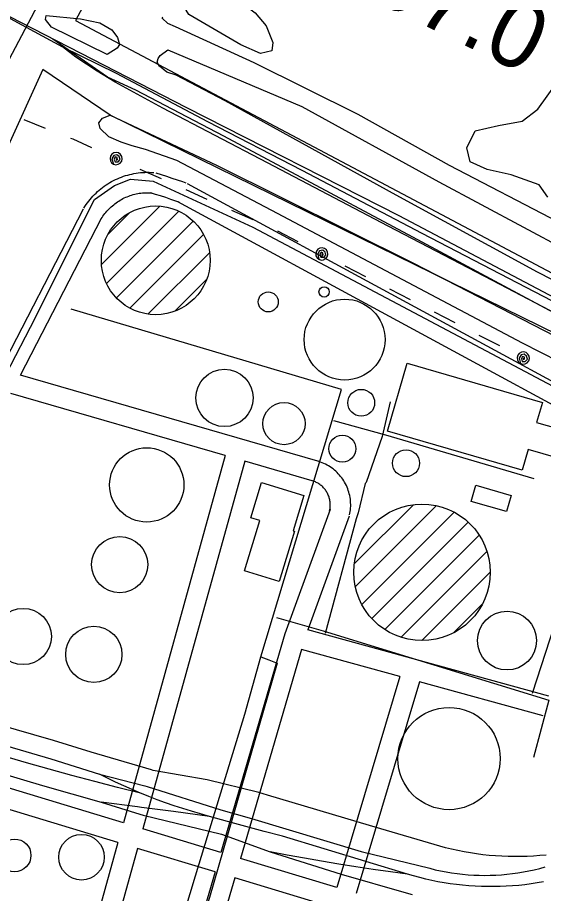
# Model space of a CAD drawing. Extents: x 3535183 to 3573198, y 534952 to 560562.
# Drawn here: x 3568594 to 3569368, y 548380 to 549671 of the extents above; entities that cross this region are included whole.
import ezdxf

# ---------------------------------------------------------------- set-up
doc = ezdxf.new("R2010")
doc.units = 0
for name, color, linetype in [('V-BLDG-OTLN', 7, 'Continuous'), ('V-DOMW-TANK', 7, 'Continuous'), ('V-LEVE-TOET', 7, 'Continuous'), ('V-RAIL-TRAK', 7, 'Continuous'), ('V-ROAD-CNTR', 7, 'Continuous'), ('V-SITE-OTLN', 7, 'Continuous'), ('V-SITE-VEGE', 7, 'Continuous'), ('V-SURV-IDEN', 7, 'Continuous'), ('V-SURV-LINE', 7, 'Continuous'), ('V-TOPO-SHOR', 7, 'Continuous'), ('V-UTIL-LINE', 7, 'Continuous')]:
    doc.layers.add(name, color=color, linetype=linetype)

msp = doc.modelspace()

# ---------------------------------------------------------------- linework, layer by layer
at = {"layer": 'V-BLDG-OTLN'}
for points in [[(3569167.7, 549161.4), (3569366.8, 549103.9), (3569358.2, 549074.2), (3569401.6, 549061.7), (3569390, 549021.6), (3569345.8, 549034.3), (3569337.1, 549003.9), (3569138.8, 549061.3)], [(3568927.9, 548855.6), (3568950.6, 548929.6), (3568937.2, 548933.7), (3568953.2, 548985.9), (3569015.6, 548966.7), (3568999.6, 548914.6), (3569001.7, 548914), (3568979, 548840)], [(3569268.5, 548981.7), (3569320.7, 548966.7), (3569313.8, 548942.9), (3569261.7, 548957.9)]]:
    msp.add_lwpolyline(points, close=True, dxfattribs=at)
at = {"layer": 'V-DOMW-TANK'}
for p, q in [((3568717.6, 549307), (3568803.4, 549392.8)), ((3568725, 549279), (3568831.4, 549385.4)), ((3568727.6, 549352.3), (3568758, 549382.7)), ((3568739.3, 549258), (3568852.4, 549371)), ((3568759.4, 549242.7), (3568867.8, 549351.1)), ((3568785.9, 549233.9), (3568876.4, 549324.4)), ((3568826, 549238.6), (3568871.8, 549284.4)), ((3569089.7, 548865.9), (3569176.9, 548953.1)), ((3569091.2, 548832.1), (3569210.9, 548951.8)), ((3569100.7, 548806.2), (3569236.7, 548942.2)), ((3569115.3, 548785.5), (3569257.3, 548927.5)), ((3569134.6, 548769.4), (3569273.5, 548908.3)), ((3569158.6, 548758), (3569284.9, 548884.3)), ((3569189, 548753.1), (3569289.7, 548853.8)), ((3569235.7, 548764.4), (3569278.8, 548807.6))]:
    msp.add_line(p, q, dxfattribs=at)
for centre, radius in [((3568797.3, 549313.1), 80.1), ((3569045.3, 549266.5), 7.62), ((3568963, 549251.9), 14.7), ((3569075.5, 549196.3), 59.6), ((3568898.5, 549110.4), 42.2), ((3569099.9, 549103.2), 19.8), ((3568986.2, 549072.6), 31.1), ((3569072.1, 549035.6), 19.8), ((3568784.1, 548982.3), 54.7), ((3569165.9, 549014.3), 19.8), ((3569189.4, 548853.5), 100.6), ((3568744.2, 548864.8), 41.4), ((3568602.2, 548758.9), 41.4), ((3569314.6, 548752.9), 43.3), ((3568706.1, 548732.6), 41.4), ((3569229.3, 548579.1), 75.3), ((3568589.5, 548436.5), 24.1), ((3568688, 548433.8), 33.6)]:
    msp.add_circle(centre, radius, dxfattribs=at)
at = {"layer": 'V-LEVE-TOET'}
for points in [[(3570866.7, 551585.5), (3570632.1, 551382.2), (3570397.6, 551202.5), (3570122.9, 550988.5), (3569883.5, 550799.8), (3569665, 550627.5), (3569511, 550508.5), (3569259.2, 550315.1), (3569078.1, 550174.2), (3568917.1, 550048.4), (3568854.7, 549992.3), (3568833.1, 549965.5), (3568810, 549927.1), (3568793.2, 549889.2), (3568752.6, 549804), (3568679.2, 549666.5)], [(3568679.2, 549666.5), (3569984.7, 548974), (3570197.2, 548870.5), (3570207.3, 548845.8), (3570167.8, 548848.8), (3570100.2, 548854.5), (3569943.5, 548931.3), (3568730.3, 549527.2), (3568631, 549594.3)], [(3568631, 549594.3), (3568528.7, 549369.5), (3568425.8, 549159.8), (3568304.9, 548939.2), (3568216.8, 548770.1), (3567989.5, 548339.1), (3567867.2, 548115.8), (3567773.4, 547935), (3567640.7, 547709), (3567606.9, 547654.4), (3567555.7, 547531.2), (3567526.1, 547451.4), (3567498.9, 547401.9), (3567451.5, 547336.1), (3567411.2, 547256.8)]]:
    msp.add_lwpolyline(points, dxfattribs=at)
at = {"layer": 'V-RAIL-TRAK'}
for points in [[(3568553.1, 549686), (3568588.3, 549666.3), (3568660.2, 549627.7), (3568739, 549588.9), (3568873.7, 549517.9), (3569012.6, 549446.1), (3569189.4, 549353.3), (3569393.3, 549247.1), (3569519.7, 549180.9), (3569662, 549107.8), (3569870, 549002.9), (3570040.7, 548923.3), (3570207.3, 548845.8), (3570378.8, 548767.5), (3570597.2, 548668.1), (3570758.9, 548592.7)], [(3570754.7, 548578.9), (3570563.2, 548667), (3570357.2, 548761.4), (3570259, 548805.2), (3570167.8, 548848.8), (3570044.1, 548905.2), (3569900.3, 548972.9), (3569704.1, 549070.7), (3569534.1, 549157.3), (3569304.7, 549277.5), (3569139.6, 549363.4), (3568962, 549456.9), (3568807.9, 549537.1), (3568737.5, 549575.8), (3568711.2, 549591.9), (3568679.5, 549612.3), (3568660.2, 549627.7)], [(3568774.7, 548528.2), (3568741.1, 548536.7), (3568707.5, 548545.4), (3568674, 548554.3), (3568640.5, 548563.4), (3568607.1, 548572.8), (3568573.8, 548582.4), (3568540.5, 548592.2), (3568507.3, 548602.2), (3568356, 548649)], [(3569372.4, 548437), (3569363.1, 548436.1), (3569353.7, 548435.5), (3569344.4, 548435), (3569335.1, 548434.7), (3569325.7, 548434.6), (3569316.4, 548434.8), (3569307, 548435.2), (3569297.7, 548435.7), (3569288.4, 548436.5), (3569279.1, 548437.5), (3569269.8, 548438.7), (3569260.6, 548440.1), (3569251.3, 548441.7), (3569242.2, 548443.5), (3569233, 548445.5), (3569224, 548447.7), (3569112, 548480.4), (3568962.1, 548525.1), (3568949, 548529.3), (3568873, 548547.9), (3568793.4, 548561.6), (3568791, 548562.4), (3568702.2, 548588.6), (3568647, 548605.6), (3568508.1, 548645.4)], [(3568349.6, 548622.7), (3568508.5, 548575.8), (3568630.8, 548539.6), (3568717.1, 548514.8), (3568773.7, 548497.1), (3568778.6, 548495.6), (3568894, 548467.8), (3568965.9, 548441.6), (3569070.2, 548409), (3569166.2, 548381.3), (3569175.1, 548378.7)], [(3568512, 548617), (3568642.6, 548578.7), (3568714.5, 548556), (3568781.5, 548538.9), (3568784.5, 548537.9), (3568893.4, 548503.4), (3568938.3, 548490.6), (3569100, 548442.4), (3569200.9, 548417.4), (3569208.8, 548415.4), (3569216.8, 548413.7), (3569224.9, 548412.1), (3569232.9, 548410.8), (3569241, 548409.7), (3569249.1, 548408.7), (3569257.3, 548408), (3569265.5, 548407.5), (3569273.6, 548407.2), (3569281.8, 548407), (3569290, 548407.1), (3569298.2, 548407.5), (3569306.3, 548408), (3569314.5, 548408.7), (3569322.6, 548409.6), (3569330.7, 548410.7), (3569338.8, 548412.1), (3569346.8, 548413.6), (3569354.8, 548415.4), (3569362.8, 548417.3), (3569370.6, 548419.5)], [(3569368.3, 548397.5), (3569359.2, 548395.9), (3569350.2, 548394.5), (3569341, 548393.3), (3569331.9, 548392.3), (3569322.7, 548391.5), (3569313.6, 548390.9), (3569304.4, 548390.5), (3569295.2, 548390.4), (3569286, 548390.4), (3569276.8, 548390.6), (3569267.6, 548391), (3569258.4, 548391.6), (3569249.3, 548392.4), (3569240.1, 548393.4), (3569231, 548394.6), (3569222, 548396), (3569212.9, 548397.7), (3569203.9, 548399.5), (3569194.9, 548401.5), (3569186, 548403.7), (3569177.1, 548406.1), (3569168.3, 548408.6), (3568983.8, 548464.7), (3568956.9, 548471.6), (3568930, 548478.8), (3568903.2, 548486.2), (3568876.4, 548493.8), (3568849.8, 548501.7), (3568837.1, 548505.6), (3568824.5, 548509.7), (3568811.9, 548514), (3568799.4, 548518.5), (3568787, 548523.2), (3568781.2, 548525.5), (3568774.7, 548528.2), (3568762.5, 548533.3), (3568750.3, 548538.7), (3568738.3, 548544.3), (3568726.3, 548550), (3568714.5, 548556)], [(3568876.4, 548493.8), (3568823.4, 548501.1), (3568776.4, 548507.2), (3568770.3, 548508.1), (3568717.1, 548514.8)], [(3569168.3, 548408.6), (3569142.9, 548412.1), (3569117.5, 548415.7), (3569092.1, 548419.5), (3569066.8, 548423.5), (3569041.5, 548427.8), (3569016.3, 548432.2), (3568991, 548436.8), (3568965.9, 548441.6)]]:
    msp.add_lwpolyline(points, dxfattribs=at)
at = {"layer": 'V-ROAD-CNTR'}
for points in [[(3570907.8, 548525.3), (3570598.4, 548669.3), (3570389.2, 548767.1), (3570164.6, 548869.3), (3569962.7, 548962.8), (3569789.6, 549047), (3569705.3, 549091.7), (3569526.7, 549182.6), (3569155.6, 549378.6), (3568843, 549537.9), (3568582.4, 549671.7), (3568104.6, 549922), (3567516.3, 550225.4), (3567077.2, 550460.4), (3566551.3, 550734), (3565999.2, 551021.8), (3565483.6, 551288.9), (3565003.9, 551536.4), (3564534.5, 551784.7), (3564063.3, 552028.2), (3563650.7, 552244.7), (3563185.2, 552482.8), (3562816.7, 552675.1), (3562637, 552769.5)], [(3570289.3, 548795.6), (3570112.1, 548876), (3569930.9, 548959.9), (3569773, 549038.3), (3569597.6, 549132.6), (3569411.2, 549221.1), (3569176, 549347.2), (3568897.4, 549496.1), (3568767.9, 549563.7), (3568726.5, 549582.9), (3568645.8, 549639.1)], [(3568691.6, 549390), (3568693.1, 549392.5), (3568694.9, 549395.2), (3568696.8, 549397.8), (3568698.7, 549400.3), (3568700.7, 549402.8), (3568702.7, 549405.2), (3568704.9, 549407.6), (3568707.1, 549409.9), (3568709.4, 549412.2), (3568711.7, 549414.3), (3568714.1, 549416.5), (3568716.5, 549418.5), (3568719.1, 549420.5), (3568721.6, 549422.4), (3568724.3, 549424.2), (3568726.9, 549425.9), (3568729.7, 549427.6), (3568732.4, 549429.2), (3568735.2, 549430.7), (3568738.1, 549432.1), (3568741, 549433.4), (3568743.9, 549434.7), (3568746.9, 549435.8), (3568749.9, 549436.9), (3568753, 549437.9), (3568756, 549438.8), (3568759.1, 549439.6), (3568762.2, 549440.3), (3568765.3, 549441), (3568768.5, 549441.5), (3568771.6, 549442), (3568774.8, 549442.3), (3568778, 549442.6), (3568781.2, 549442.7), (3568784.4, 549442.8), (3568787.6, 549442.8), (3568790.8, 549442.7), (3568793.9, 549442.5), (3568794.3, 549442.5)], [(3568797.5, 549441.9), (3568805.3, 549439.5), (3568813.2, 549437), (3568821, 549434.4), (3568828.8, 549431.8), (3568836.6, 549429.1), (3568841.5, 549427.3)], [(3568843.6, 549426.4), (3569514, 549062.7)], [(3568717, 549374.1), (3568718.3, 549376.2), (3568719.6, 549378.2), (3568721, 549380.1), (3568722.4, 549381.9), (3568723.8, 549383.7), (3568725.3, 549385.5), (3568726.9, 549387.2), (3568728.5, 549388.9), (3568730.1, 549390.5), (3568731.8, 549392.1), (3568733.6, 549393.6), (3568735.4, 549395.1), (3568737.2, 549396.6), (3568739.1, 549397.9), (3568741, 549399.3), (3568742.9, 549400.5), (3568744.9, 549401.7), (3568746.9, 549402.9), (3568749, 549404), (3568751, 549405), (3568753.2, 549406), (3568755.3, 549406.9), (3568757.5, 549407.7), (3568759.6, 549408.5), (3568761.8, 549409.2), (3568764.1, 549409.9), (3568766.3, 549410.5), (3568768.6, 549411), (3568770.9, 549411.5), (3568773.1, 549411.9), (3568775.4, 549412.2), (3568777.8, 549412.5), (3568780.1, 549412.6), (3568782.4, 549412.8), (3568784.7, 549412.8), (3568787, 549412.8), (3568789.3, 549412.7), (3568791.8, 549412.6), (3568792, 549412.6)], [(3568788.8, 549413.2), (3568796.4, 549410.8), (3568804, 549408.4), (3568811.5, 549406), (3568819, 549403.4), (3568826.5, 549400.8), (3568831.3, 549399.1)], [(3568829.3, 549400), (3569499.7, 549036.4)], [(3567931.3, 547915.4), (3568167.3, 548397.2), (3568280.9, 548613.8), (3568559.5, 549134.6), (3568691, 549388.9)], [(3568598.1, 549144), (3568717.6, 549375.1)], [(3569036.2, 549017.2), (3568598.1, 549144)], [(3568899.8, 549025.4), (3568584, 549116.9)], [(3568899.8, 549025.4), (3568749.8, 548484.3)], [(3568928.6, 549017.1), (3568778.5, 548475.6)], [(3569027.9, 548988.4), (3568928.6, 549017.1)], [(3569082.8, 548938.1), (3569083.3, 548940.4), (3569083.7, 548943), (3569084.1, 548945.6), (3569084.3, 548948.2), (3569084.4, 548950.8), (3569084.4, 548953.4), (3569084.3, 548956.1), (3569084.2, 548958.7), (3569083.9, 548961.3), (3569083.5, 548963.9), (3569083, 548966.5), (3569082.4, 548969.1), (3569081.7, 548971.6), (3569080.9, 548974.1), (3569080, 548976.6), (3569079, 548979), (3569078, 548981.4), (3569076.8, 548983.8), (3569075.5, 548986.1), (3569074.2, 548988.4), (3569072.7, 548990.6), (3569071.2, 548992.7), (3569069.6, 548994.8), (3569067.9, 548996.8), (3569066.1, 548998.8), (3569064.3, 549000.6), (3569062.4, 549002.5), (3569060.4, 549004.2), (3569058.4, 549005.8), (3569056.3, 549007.4), (3569054.1, 549008.9), (3569051.9, 549010.3), (3569049.6, 549011.6), (3569047.2, 549012.8), (3569044.9, 549014), (3569042.5, 549015), (3569040, 549015.9), (3569037.6, 549016.8), (3569036.5, 549017.1)], [(3569053.4, 548944.1), (3569053.8, 548945.8), (3569054, 548947.3), (3569054.2, 548948.7), (3569054.3, 548950.2), (3569054.4, 548951.6), (3569054.4, 548953.1), (3569054.4, 548954.6), (3569054.3, 548956), (3569054.1, 548957.5), (3569053.9, 548958.9), (3569053.6, 548960.3), (3569053.3, 548961.8), (3569052.9, 548963.2), (3569052.5, 548964.6), (3569052, 548965.9), (3569051.4, 548967.3), (3569050.8, 548968.6), (3569050.2, 548969.9), (3569049.5, 548971.2), (3569048.7, 548972.4), (3569047.9, 548973.7), (3569047.1, 548974.9), (3569046.2, 548976), (3569045.3, 548977.1), (3569044.3, 548978.2), (3569043.3, 548979.2), (3569042.2, 548980.2), (3569041.1, 548981.2), (3569040, 548982.1), (3569038.8, 548983), (3569037.6, 548983.8), (3569036.4, 548984.6), (3569035.1, 548985.3), (3569033.8, 548986), (3569032.5, 548986.6), (3569031.2, 548987.2), (3569029.8, 548987.7), (3569028.4, 548988.2), (3569027.6, 548988.4)], [(3569054, 548946.2), (3568987.5, 548763.1), (3568893.3, 548440.8)], [(3569082.2, 548936), (3569021.5, 548768.6)], [(3569376, 548670.9), (3569021.5, 548768.6)], [(3569012.1, 548740), (3568922, 548432.1)], [(3569156.8, 548700.2), (3569012.1, 548740)], [(3569156.8, 548700.2), (3569063.9, 548389)], [(3569185.7, 548692.2), (3569092.6, 548380.3)], [(3569368, 548641.9), (3569185.7, 548692.2)], [(3568749.8, 548484.3), (3568316, 548615.8)], [(3568741.7, 548455.4), (3568438.8, 548547.2)], [(3568893.3, 548440.8), (3568778.5, 548475.6)], [(3568741.7, 548455.4), (3568688.1, 548261.8)], [(3568770.5, 548446.7), (3568717, 548253.8)], [(3568884.8, 548412), (3568770.5, 548446.7)], [(3569063.9, 548389), (3568922, 548432.1)], [(3568884.8, 548412), (3568730.6, 547884.8)], [(3568913.6, 548403.3), (3568759.4, 547876.3)], [(3569492.1, 548227.9), (3568913.6, 548403.3)]]:
    msp.add_lwpolyline(points, dxfattribs=at)
at = {"layer": 'V-SITE-OTLN'}
msp.add_lwpolyline([(3568438.4, 548878.8), (3568613, 549214.7), (3568707.3, 549402.8), (3568736.6, 549423.4), (3568760.3, 549432.9), (3568793.6, 549429.9), (3568940.2, 549362.2), (3569422.6, 549106.1)], dxfattribs=at)
at = {"layer": 'V-SITE-VEGE'}
for points in [[(3568869.8, 549719.9), (3568893, 549707.9), (3568923.7, 549693.1), (3568943.7, 549677.9), (3568959.7, 549658.5), (3568969.8, 549633.9), (3568968.1, 549621.7), (3568951.5, 549617.9), (3568922.4, 549630.7), (3568846.2, 549675.1), (3568841.9, 549681.8), (3568845.6, 549694), (3568854.4, 549707.4), (3568861.9, 549714.8)], [(3568635.9, 549673.7), (3568686.7, 549668.8), (3568714.9, 549663), (3568732.9, 549652.7), (3568740.8, 549641.3), (3568744.1, 549631.1), (3568740.6, 549625.5), (3568725.9, 549616.6), (3568643.7, 549656.7), (3568634.8, 549668.1)], [(3568730.3, 549527.2), (3568886.8, 549453.5), (3569176.9, 549308.9), (3569465.4, 549160), (3569730.3, 549026.7), (3569943.5, 548931.3), (3569954.4, 548913), (3569947.9, 548896.5), (3569922.3, 548894.3), (3569634.2, 549039.7), (3569337.4, 549191), (3568976.6, 549382.2), (3568828.5, 549460.2), (3568782.4, 549476.3), (3568762.4, 549482), (3568746.2, 549487.2), (3568728.1, 549495.3), (3568715.6, 549507.2), (3568713.7, 549515.9), (3568718.9, 549522.6)]]:
    msp.add_lwpolyline(points, close=True, dxfattribs=at)
for points in [[(3569563.1, 549191.7), (3569359.5, 549295.7), (3569151.2, 549408.9), (3568899.7, 549548.1), (3568827.4, 549585.7), (3568813.6, 549590.5), (3568802.7, 549599.3), (3568799.2, 549605.2), (3568800.8, 549610.3), (3568804, 549615), (3568815.1, 549623.2), (3569012.5, 549539.7), (3569214.1, 549429), (3569401.1, 549328.6)], [(3569374.5, 549406.1), (3569362, 549424.3), (3569320.7, 549439.2), (3569285.2, 549447), (3569260.1, 549458.2), (3569255.5, 549478.8), (3569267.9, 549503.9), (3569301.9, 549512), (3569337, 549518), (3569360, 549535.6), (3569401.1, 549593.3)]]:
    msp.add_lwpolyline(points, dxfattribs=at)
at = {"layer": 'V-SURV-LINE'}
msp.add_lwpolyline([(3568797.6, 550019.5), (3568218.4, 548921.3)], dxfattribs=at)
at = {"layer": 'V-TOPO-SHOR'}
msp.add_lwpolyline([(3570710.3, 548727.1), (3570469, 548855.2), (3570194.5, 549000.9), (3569951, 549125.6), (3569855.6, 549170.7), (3569787.1, 549201), (3569650, 549258.3), (3569526.9, 549310.5), (3569390.6, 549369.2), (3569230.1, 549452.9), (3569095.3, 549528.2), (3568942.5, 549604.3), (3568826.2, 549657.2), (3568815.2, 549662.1), (3568806.9, 549669.8), (3568807.6, 549671.9)], dxfattribs=at)
at = {"layer": 'V-UTIL-LINE'}
msp.add_line((3569352, 548675.5), (3569384.7, 548775.1), dxfattribs=at)
for points in [[(3568635.1, 549507.4), (3568603.4, 549519.9)], [(3568703.4, 549479), (3568675.5, 549491.5), (3568672.3, 549492.8)], [(3568738.9, 549463), (3568739.5, 549460.2), (3568741.1, 549461.9), (3568740.5, 549464.6), (3568737.7, 549465.5), (3568736.2, 549462.4), (3568737.8, 549458), (3568742, 549458), (3568745.1, 549461.8), (3568743.7, 549466.1), (3568740.1, 549468.8), (3568735.5, 549467.5), (3568732.9, 549462.6), (3568735.3, 549454.8), (3568738.7, 549454), (3568742.2, 549454.6), (3568745.1, 549456.5), (3568747.2, 549459.4), (3568747.9, 549462.8), (3568747.4, 549466.2), (3568745.5, 549469.2), (3568742.6, 549471.3), (3568739.2, 549472), (3568735.7, 549471.5), (3568732.8, 549469.6), (3568730.7, 549466.7), (3568730, 549463.3), (3568730.5, 549459.8), (3568732.4, 549456.9), (3568735.3, 549454.8)], [(3568805.6, 549433.2), (3568774.5, 549447.1)], [(3568873.1, 549402.9), (3568842.1, 549416.8)], [(3568940.6, 549372.6), (3568909.6, 549386.5)], [(3569007.2, 549340.5), (3568977, 549356.1)], [(3569041.9, 549322.6), (3569042.2, 549319.7), (3569044, 549321.3), (3569043.5, 549324), (3569040.8, 549325), (3569039.1, 549322.1), (3569040.4, 549317.6), (3569044.7, 549317.4), (3569048, 549321), (3569046.8, 549325.4), (3569043.4, 549328.3), (3569038.7, 549327.2), (3569035.9, 549322.5), (3569037.7, 549314.6), (3569041.1, 549313.6), (3569044.6, 549314), (3569047.7, 549315.7), (3569049.9, 549318.4), (3569050.8, 549321.8), (3569050.4, 549325.3), (3569048.7, 549328.4), (3569046, 549330.6), (3569042.6, 549331.5), (3569039.1, 549331.1), (3569036.1, 549329.4), (3569033.9, 549326.7), (3569032.9, 549323.3), (3569033.3, 549319.8), (3569035, 549316.8), (3569037.7, 549314.6)], [(3569106.7, 549289), (3569076.5, 549304.6)], [(3569172.4, 549255), (3569142.2, 549270.6)], [(3568951.9, 548728.8), (3569071.1, 549123), (3568672.6, 549241.1)], [(3569238.1, 549221), (3569208, 549236.6)], [(3569303.9, 549187), (3569273.7, 549202.6)], [(3569338.5, 549169.1), (3569338.9, 549166.3), (3569340.6, 549167.8), (3569340.2, 549170.5), (3569337.4, 549171.6), (3569335.8, 549168.6), (3569337.1, 549164.1), (3569341.4, 549164), (3569344.6, 549167.6), (3569343.4, 549172), (3569340, 549174.8), (3569335.3, 549173.7), (3569332.5, 549169), (3569334.5, 549161.1), (3569337.9, 549160.1), (3569341.3, 549160.6), (3569344.4, 549162.3), (3569346.6, 549165), (3569347.5, 549168.4), (3569347.1, 549171.9), (3569345.3, 549175), (3569342.6, 549177.1), (3569339.2, 549178.1), (3569335.7, 549177.7), (3569332.7, 549175.9), (3569330.5, 549173.2), (3569329.5, 549169.8), (3569330, 549166.3), (3569331.7, 549163.2), (3569334.5, 549161.1)], [(3569142.6, 549104.5), (3569130.7, 549053.4), (3569107.2, 548985.7), (3569105.9, 548984.5), (3569095.3, 548941), (3569092.7, 548932.1), (3569046.7, 548763.5)], [(3569059.2, 549077), (3569135.9, 549055.9), (3569354.3, 548991.6)], [(3568975.2, 548787), (3569044.1, 548767.3), (3569376.2, 548665), (3569353.8, 548580.7)], [(3568536.8, 547237.4), (3568525.7, 547238.9), (3568513.3, 547242.4), (3568592.8, 547518), (3568614.7, 547580.9), (3568677.2, 547799.1), (3568723.3, 547950.4), (3568775.3, 548139.7), (3568856.1, 548406.2), (3568928.5, 548644.5), (3568951.9, 548728.8), (3568963.7, 548724.6), (3568976.1, 548719.6), (3568876.7, 548374.2), (3568807.2, 548154), (3568801.5, 548129.8), (3568736.2, 547908.7), (3568665.9, 547673.2), (3568646, 547603.5), (3568594.2, 547430.1)]]:
    msp.add_lwpolyline(points, dxfattribs=at)

# ---------------------------------------------------------------- texts
at = {"layer": 'V-SURV-IDEN'}
msp.add_text('36+07.0', height=100, rotation=333.6689, dxfattribs=at).set_placement((3568905.2, 549801.7))

doc.saveas('drawing.dxf')
